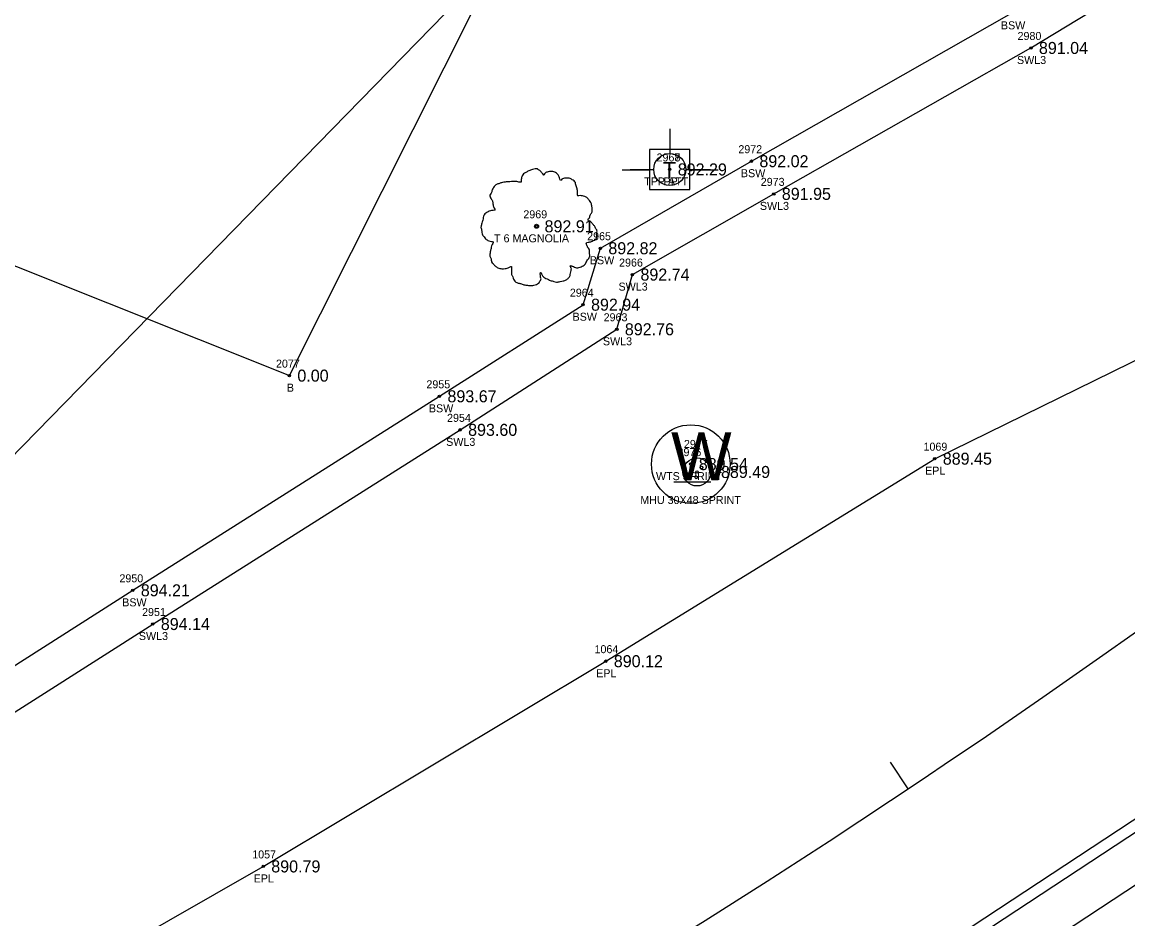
# Model space of a CAD drawing. Extents: x 1622501 to 1626664, y 1117816 to 1121579.
# Drawn here: x 1623356.1 to 1623494.2, y 1118775.8 to 1118887.8 of the extents above; entities that cross this region are included whole.
import ezdxf

# ---------------------------------------------------------------- set-up
doc = ezdxf.new("R2010")
doc.units = 0
for name, color, linetype in [('RD_EX_Bldg', 7, 'Continuous'), ('RD_EX_Bldg_txCode', 7, 'Continuous'), ('RD_EX_Conc', 7, 'Continuous'), ('RD_EX_Conc_txCode', 7, 'Continuous'), ('RD_EX_DR_Inlet', 7, 'Continuous'), ('RD_EX_DR_Pipe', 7, 'Continuous'), ('RD_EX_Road', 7, 'Continuous'), ('RD_EX_Road_txCode', 7, 'Continuous'), ('RD_EX_TX_Bldg_ELEV', 7, 'Continuous'), ('RD_EX_TX_Conc_ELEV', 7, 'Continuous'), ('RD_EX_TX_Road_ELEV', 7, 'Continuous'), ('RD_EX_TX_UT_ELEV', 7, 'Continuous'), ('RD_EX_TX_VEG_ELEV', 7, 'Continuous'), ('RD_EX_UT', 7, 'Continuous'), ('RD_EX_UT_txCode', 7, 'Continuous'), ('RD_EX_VEG', 7, 'Continuous'), ('RD_EX_VEG_txCode', 7, 'Continuous'), ('RD_HC_Cl', 7, 'Continuous'), ('RD_HC_Data_Tic', 7, 'Continuous'), ('RD_HC_Survey_ELEV', 7, 'Continuous'), ('RD_SMD_Locator', 7, 'Continuous')]:
    doc.layers.add(name, color=color, linetype=linetype)

msp = doc.modelspace()

# ---------------------------------------------------------------- linework, layer by layer
at = {"layer": 'RD_EX_Bldg'}
msp.add_lwpolyline([(1623201.46, 1118937.29), (1623247.83, 1118918.76), (1623241.45, 1118902.79), (1623389.45, 1118843.65), (1623513.15, 1119089.64), (1623560.94, 1119066.03), (1623551.58, 1119169.2), (1623581.86, 1119154.48), (1623570.56, 1119216.75), (1623579.66, 1119242.15), (1623694.05, 1119201.39), (1623724.63, 1119268.84), (1623626.64, 1119464.02), (1623435.76, 1119529.1), (1623352.72, 1119285.56), (1623272.86, 1119308.21), (1623231.87, 1119163.66), (1623284.27, 1119148.8), (1623201.46, 1118937.29)], dxfattribs=at)
at = {"layer": 'RD_EX_Conc'}
for points in [[(1623254.61, 1118811.97), (1623256.51, 1118808.34), (1623279.85, 1118800.09), (1623320.84, 1118785.59), (1623369.89, 1118816.84), (1623408.2, 1118841.07), (1623426.14, 1118852.51), (1623428.3, 1118859.56), (1623447.17, 1118870.43), (1623479.66, 1118888.9), (1623493.5, 1118897.14), (1623519.69, 1118921.47), (1623550.27, 1118950.27), (1623567.95, 1118966.69)], [(1623278.13, 1118795.56), (1623321.56, 1118780.28), (1623372.39, 1118812.63), (1623410.78, 1118836.88), (1623430.36, 1118849.44), (1623432.31, 1118856.27), (1623449.97, 1118866.35), (1623482.09, 1118884.57), (1623496.86, 1118893.58), (1623522.75, 1118917.54), (1623554.37, 1118947.26), (1623576.13, 1118967.82)], [(1623283.76, 1118664.17), (1623326.75, 1118688.79), (1623370.21, 1118712.76), (1623413.97, 1118736.47), (1623457.08, 1118761.62), (1623498.83, 1118789.05), (1623539.22, 1118818.4), (1623578.61, 1118849.25), (1623610.29, 1118876.06), (1623617.2, 1118880.67), (1623627.78, 1118883.82), (1623633.91, 1118884.57), (1623640.77, 1118884.03), (1623649.39, 1118881.53), (1623657, 1118877.66), (1623663.67, 1118871.91), (1623688.62, 1118845.06), (1623694.12, 1118836.37)], [(1623287.1, 1118659.69), (1623329.45, 1118683.88), (1623372.88, 1118707.9), (1623416.57, 1118731.52), (1623459.84, 1118756.85), (1623502.1, 1118784.62), (1623542.54, 1118813.86), (1623581.97, 1118844.89), (1623613.89, 1118871.89), (1623619.42, 1118875.42), (1623623.69, 1118876.74), (1623623.46, 1118877.27), (1623631.27, 1118878.69), (1623634.06, 1118878.85), (1623639.63, 1118878.45), (1623640.56, 1118883.37)]]:
    msp.add_lwpolyline(points, dxfattribs=at)
at = {"layer": 'RD_EX_DR_Inlet'}
for centre, radius in [((1623440.37, 1118831.62), 1.75), ((1623439.71, 1118832.25), 0.175), ((1623440.29, 1118830.95), 0.175), ((1623440.93, 1118832.18), 0.175)]:
    msp.add_circle(centre, radius, dxfattribs=at)
at = {"layer": 'RD_EX_DR_Pipe'}
msp.add_lwpolyline([(1623282.74, 1118837.92), (1623336.74, 1118815.05), (1623437.05, 1118917.72), (1623493.64, 1118968.88), (1623590.49, 1119042.52)], dxfattribs=at)
at = {"layer": 'RD_EX_Road'}
for points in [[(1623260.54, 1118725.95), (1623288.21, 1118727.49), (1623301.48, 1118734.29), (1623344.73, 1118758.67), (1623386.19, 1118782.36), (1623428.98, 1118807.99), (1623470.08, 1118833.28), (1623514.57, 1118855.09), (1623531.48, 1118864.83), (1623546.9, 1118877), (1623552.55, 1118884.26), (1623552.91, 1118883.94), (1623553.83, 1118883.16), (1623571.54, 1118911.83), (1623572.65, 1118913.7), (1623580.36, 1118928.72), (1623584.23, 1118943.72), (1623583.03, 1118956.88), (1623577.5, 1118968.65), (1623574.75, 1118973.14), (1623569.43, 1118983.78), (1623564.78, 1119000.82), (1623565.61, 1119022.95), (1623574.2, 1119045.06)], [(1623282.99, 1118665.29), (1623326.11, 1118690.17), (1623369.47, 1118714.08), (1623413.31, 1118737.63), (1623456.35, 1118762.8), (1623498.01, 1118790.21), (1623538.41, 1118819.48), (1623577.72, 1118850.34), (1623609.41, 1118877.29), (1623616.69, 1118881.9), (1623627.61, 1118885.26), (1623634.06, 1118885.78), (1623640.82, 1118885.36), (1623649.78, 1118882.4), (1623657.44, 1118878.35), (1623664.36, 1118872.55), (1623689.27, 1118845.67), (1623694.99, 1118836.79)]]:
    msp.add_lwpolyline(points, dxfattribs=at)
at = {"layer": 'RD_EX_UT'}
for p, q in [((1623436.97, 1118874.47), (1623436.97, 1118871.4)), ((1623439.46, 1118871.91), (1623434.46, 1118871.91)), ((1623434.46, 1118871.91), (1623434.46, 1118866.91)), ((1623439.46, 1118866.91), (1623439.46, 1118871.91)), ((1623431.03, 1118869.34), (1623434.5, 1118869.34)), ((1623432.04, 1118869.41), (1623434.97, 1118869.41)), ((1623438.97, 1118869.41), (1623442.04, 1118869.41)), ((1623439.39, 1118869.34), (1623443.03, 1118869.34)), ((1623434.46, 1118866.91), (1623439.46, 1118866.91)), ((1623437.47, 1118830.39), (1623442.1, 1118830.39))]:
    msp.add_line(p, q, dxfattribs=at)
for centre, radius in [((1623436.97, 1118869.4), 2), ((1623439.6, 1118832.6), 4.91)]:
    msp.add_circle(centre, radius, dxfattribs=at)
at = {"layer": 'RD_EX_VEG'}
for centre, radius in [((1623420.33, 1118862.3), 0.25), ((1623420.32, 1118862.28), 0.0001)]:
    msp.add_circle(centre, radius, dxfattribs=at)
for points in [[(1623420.46, 1118869.47), (1623420.16, 1118869.49), (1623419.84, 1118869.39), (1623419.59, 1118869.29), (1623419.36, 1118869.22), (1623419.14, 1118869.12), (1623418.84, 1118868.94), (1623418.61, 1118868.74), (1623418.49, 1118868.49), (1623418.44, 1118868.27), (1623418.39, 1118868), (1623418.39, 1118867.82), (1623418.26, 1118867.8), (1623418.11, 1118867.82), (1623417.86, 1118867.9), (1623417.61, 1118867.9), (1623417.36, 1118867.9), (1623417.01, 1118867.87), (1623416.66, 1118867.87), (1623416.39, 1118867.82), (1623416.06, 1118867.77), (1623415.69, 1118867.65), (1623415.34, 1118867.52), (1623415.04, 1118867.27), (1623414.79, 1118866.8), (1623414.66, 1118866.45), (1623414.51, 1118866.2), (1623414.66, 1118865.75), (1623414.84, 1118865.4), (1623414.86, 1118865.2), (1623414.94, 1118864.77), (1623415.04, 1118864.55), (1623415.16, 1118864.35), (1623415.09, 1118864.32), (1623414.71, 1118864.27), (1623414.41, 1118864.17), (1623413.99, 1118863.95), (1623413.77, 1118863.72), (1623413.67, 1118863.4), (1623413.64, 1118863.05), (1623413.54, 1118862.85), (1623413.47, 1118862.57), (1623413.44, 1118862.5), (1623413.39, 1118862.17), (1623413.49, 1118861.72), (1623413.52, 1118861.37), (1623413.64, 1118861.15), (1623413.79, 1118860.97), (1623413.96, 1118860.72), (1623414.36, 1118860.5), (1623414.69, 1118860.4), (1623414.89, 1118860.37), (1623414.71, 1118859.87), (1623414.66, 1118859.52), (1623414.54, 1118859.12), (1623414.54, 1118859.05), (1623414.49, 1118858.57), (1623414.64, 1118858.25), (1623414.71, 1118857.87), (1623414.89, 1118857.65), (1623415.16, 1118857.35), (1623415.49, 1118857.12), (1623415.99, 1118857), (1623416.39, 1118857.02), (1623416.96, 1118857.2), (1623417.21, 1118857.27), (1623417.19, 1118857.1), (1623417.21, 1118856.72), (1623417.21, 1118856.3), (1623417.36, 1118855.98), (1623417.46, 1118855.7), (1623417.61, 1118855.45), (1623417.94, 1118855.23), (1623418.34, 1118855.15), (1623418.76, 1118855), (1623419.21, 1118854.93), (1623419.71, 1118854.9), (1623420.31, 1118855.05), (1623420.59, 1118855.18), (1623420.69, 1118855.35), (1623420.89, 1118855.73), (1623420.84, 1118855.95), (1623420.86, 1118856.55), (1623420.96, 1118856.38), (1623421.14, 1118856.03), (1623421.64, 1118855.73), (1623422.04, 1118855.55), (1623422.51, 1118855.4), (1623422.81, 1118855.33), (1623423.29, 1118855.4), (1623423.66, 1118855.48), (1623424.04, 1118855.6), (1623424.34, 1118855.88), (1623424.51, 1118856.15), (1623424.56, 1118856.43), (1623424.64, 1118856.8), (1623424.69, 1118856.97)], [(1623424.69, 1118856.97), (1623424.61, 1118857.15), (1623424.56, 1118857.4), (1623424.64, 1118857.37), (1623424.81, 1118857.32), (1623425.09, 1118857.2), (1623425.31, 1118857.12), (1623425.63, 1118857.15), (1623425.91, 1118857.25), (1623426.36, 1118857.52), (1623426.63, 1118858), (1623426.91, 1118858.4), (1623426.98, 1118858.72), (1623426.93, 1118858.95), (1623426.91, 1118859.45), (1623426.71, 1118859.7), (1623426.66, 1118859.82), (1623426.56, 1118860.22), (1623426.63, 1118860.27), (1623426.91, 1118860.32), (1623427.28, 1118860.45), (1623427.56, 1118860.57), (1623427.78, 1118860.75), (1623427.86, 1118860.97), (1623427.83, 1118861.37), (1623427.88, 1118861.77), (1623427.81, 1118861.92), (1623427.71, 1118862.07), (1623427.63, 1118862.27), (1623427.48, 1118862.42), (1623427.38, 1118862.57), (1623427.28, 1118862.67), (1623427.16, 1118862.82), (1623426.98, 1118862.95), (1623426.83, 1118863), (1623426.78, 1118863.15), (1623426.93, 1118863.35), (1623426.98, 1118863.45), (1623427.01, 1118863.67), (1623427.23, 1118864.02), (1623427.28, 1118864.42), (1623427.23, 1118864.85), (1623427.18, 1118865.12), (1623427.03, 1118865.4), (1623426.83, 1118865.65), (1623426.71, 1118865.82), (1623426.53, 1118865.95), (1623426.21, 1118866.07), (1623425.96, 1118866.12), (1623425.61, 1118866.12), (1623425.41, 1118866.17), (1623425.43, 1118866.22), (1623425.43, 1118866.37), (1623425.43, 1118866.65), (1623425.36, 1118867.1), (1623425.21, 1118867.6), (1623425.21, 1118867.62), (1623425.11, 1118867.87), (1623424.89, 1118868.07), (1623424.71, 1118868.17), (1623424.51, 1118868.29), (1623424.26, 1118868.32), (1623423.96, 1118868.32), (1623423.69, 1118868.27), (1623423.49, 1118868.17), (1623423.31, 1118868.04), (1623423.24, 1118868.19), (1623423.14, 1118868.49), (1623423.09, 1118868.64), (1623422.94, 1118868.82), (1623422.71, 1118869.02), (1623422.26, 1118869.14), (1623421.64, 1118869.07), (1623421.34, 1118868.87), (1623421.19, 1118868.69), (1623421.14, 1118868.82), (1623420.94, 1118869.02), (1623420.84, 1118869.19), (1623420.66, 1118869.32), (1623420.51, 1118869.42), (1623420.41, 1118869.47)]]:
    msp.add_spline(points, degree=3, dxfattribs=at)
at = {"layer": 'RD_HC_Cl'}
msp.add_arc((1622842.02, 1119728.71), 1125.89, 297.94937, 312.92763, dxfattribs=at)
at = {"layer": 'RD_HC_Data_Tic'}
msp.add_line((1623466.77, 1118792.06), (1623464.55, 1118795.39), dxfattribs=at)
at = {"layer": 'RD_SMD_Locator'}
for centre in [(1623482.09, 1118884.57), (1623447.17, 1118870.43), (1623436.97, 1118869.4), (1623436.97, 1118869.4), (1623449.97, 1118866.35), (1623420.33, 1118862.3), (1623428.3, 1118859.56), (1623432.31, 1118856.27), (1623426.14, 1118852.51), (1623430.36, 1118849.44), (1623389.45, 1118843.65), (1623408.2, 1118841.07), (1623410.78, 1118836.88), (1623439.6, 1118832.6), (1623470.08, 1118833.28), (1623440.37, 1118831.62), (1623369.89, 1118816.84), (1623372.39, 1118812.63), (1623428.98, 1118807.99), (1623386.19, 1118782.36)]:
    msp.add_circle(centre, 0.15, dxfattribs=at)

# ---------------------------------------------------------------- texts
at = {"layer": 'RD_EX_Bldg_txCode'}
for s, p in [('2077', (1623387.78, 1118844.65)), ('B', (1623389.14, 1118841.65))]:
    msp.add_text(s, height=1, dxfattribs=at).set_placement(p)
at = {"layer": 'RD_EX_Conc_txCode'}
for s, p in [('BSW', (1623478.34, 1118886.9)), ('2980', (1623480.42, 1118885.57)), ('SWL3', (1623480.35, 1118882.57)), ('2972', (1623445.54, 1118871.43)), ('BSW', (1623445.86, 1118868.43)), ('2973', (1623448.34, 1118867.35)), ('SWL3', (1623448.23, 1118864.35)), ('2965', (1623426.65, 1118860.56)), ('BSW', (1623426.99, 1118857.56)), ('2966', (1623430.64, 1118857.27)), ('SWL3', (1623430.57, 1118854.27)), ('2964', (1623424.49, 1118853.51)), ('BSW', (1623424.83, 1118850.51)), ('2963', (1623428.71, 1118850.44)), ('SWL3', (1623428.62, 1118847.44)), ('2955', (1623406.57, 1118842.07)), ('BSW', (1623406.88, 1118839.07)), ('2954', (1623409.15, 1118837.88)), ('SWL3', (1623409.04, 1118834.88)), ('2950', (1623368.22, 1118817.84)), ('BSW', (1623368.57, 1118814.84)), ('2951', (1623371.05, 1118813.63)), ('SWL3', (1623370.65, 1118810.63))]:
    msp.add_text(s, height=1, dxfattribs=at).set_placement(p)
at = {"layer": 'RD_EX_Road_txCode'}
for s, p in [('1069', (1623468.67, 1118834.28)), ('EPL', (1623468.87, 1118831.28)), ('1064', (1623427.57, 1118808.99)), ('EPL', (1623427.78, 1118805.99)), ('1057', (1623384.81, 1118783.36)), ('EPL', (1623384.99, 1118780.36))]:
    msp.add_text(s, height=1, dxfattribs=at).set_placement(p)
at = {"layer": 'RD_EX_TX_Bldg_ELEV'}
msp.add_text('0.00', height=1.5, dxfattribs=at).set_placement((1623390.45, 1118842.9))
at = {"layer": 'RD_EX_TX_Conc_ELEV'}
for s, p in [('891.04', (1623483.09, 1118883.82)), ('892.02', (1623448.17, 1118869.68)), ('891.95', (1623450.97, 1118865.6)), ('892.82', (1623429.3, 1118858.81)), ('892.74', (1623433.31, 1118855.52)), ('892.94', (1623427.14, 1118851.76)), ('892.76', (1623431.36, 1118848.69)), ('893.67', (1623409.2, 1118840.32)), ('893.60', (1623411.78, 1118836.13)), ('894.21', (1623370.89, 1118816.09)), ('894.14', (1623373.39, 1118811.88))]:
    msp.add_text(s, height=1.5, dxfattribs=at).set_placement(p)
at = {"layer": 'RD_EX_TX_Road_ELEV'}
for s, p in [('889.45', (1623471.08, 1118832.53)), ('890.12', (1623429.98, 1118807.24)), ('890.79', (1623387.19, 1118781.61))]:
    msp.add_text(s, height=1.5, dxfattribs=at).set_placement(p)
at = {"layer": 'RD_EX_TX_UT_ELEV'}
for s, p in [('892.29', (1623437.97, 1118868.65)), ('889.54', (1623440.6, 1118831.85)), ('889.49', (1623443.37, 1118830.87))]:
    msp.add_text(s, height=1.5, dxfattribs=at).set_placement(p)
at = {"layer": 'RD_EX_TX_VEG_ELEV'}
msp.add_text('892.91', height=1.5, dxfattribs=at).set_placement((1623421.33, 1118861.55))
at = {"layer": 'RD_EX_UT'}
for s, height, p in [('T', 2, (1623436.12, 1118868.35)), ('W', 6, (1623437.13, 1118830.59))]:
    msp.add_text(s, height=height, dxfattribs=at).set_placement(p)
at = {"layer": 'RD_EX_UT_txCode'}
for s, p in [('2967', (1623435.32, 1118870.4)), ('2968', (1623435.32, 1118870.4)), ('TPP ATT', (1623433.77, 1118867.4)), ('PP', (1623436.19, 1118867.4)), ('2977', (1623438.74, 1118834.62)), ('2976', (1623437.94, 1118833.6)), ('WTS SPRINT', (1623435.25, 1118830.6)), ('MHU 30X48 SPRINT', (1623433.29, 1118827.62))]:
    msp.add_text(s, height=1, dxfattribs=at).set_placement(p)
at = {"layer": 'RD_EX_VEG_txCode'}
for s, p in [('2969', (1623418.68, 1118863.3)), ('T 6 MAGNOLIA', (1623415.02, 1118860.3))]:
    msp.add_text(s, height=1, dxfattribs=at).set_placement(p)
at = {"layer": 'RD_HC_Survey_ELEV'}
msp.add_text('892.29', height=1.5, dxfattribs=at).set_placement((1623437.97, 1118868.65))

doc.saveas('drawing.dxf')
